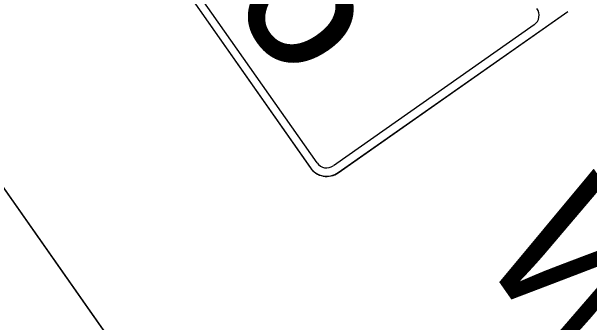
# Model space of a CAD drawing. Extents: x 1581789 to 1622364, y 1043167 to 1103486.
# Drawn here: x 1604362.32 to 1604383.95, y 1089050.53 to 1089062.16 of the extents above; entities that cross this region are included whole.
import ezdxf

# ---------------------------------------------------------------- set-up
doc = ezdxf.new("R2010")
doc.units = 0
doc.layers.add('RD_PD_PatLn2', color=7, linetype='Continuous')

msp = doc.modelspace()

# ---------------------------------------------------------------- linework, layer by layer
at = {"layer": 'RD_PD_PatLn2'}
for p, q in [((1604362.89, 1089071.45), (1604373.508, 1089056.313)), ((1604351.162, 1089071.046), (1604405.142, 1088994.09)), ((1604368.233, 1089063.833), (1604373.502, 1089056.321)), ((1604374.547, 1089056.137), (1604383.143, 1089062.167)), ((1604374.553, 1089056.129), (1604383.149, 1089062.159))]:
    msp.add_line(p, q, dxfattribs=at)
for points in [[(1604373.758, 1089056.5), (1604368.489, 1089064.012), (1604363.14, 1089071.637)], [(1604341.338, 1089064.155), (1604395.317, 1088987.199), (1604405.142, 1088994.09), (1604351.162, 1089071.046), (1604341.338, 1089064.155), (1604341.338, 1089064.155)], [(1604381.885, 1089061.666), (1604374.368, 1089056.393)]]:
    msp.add_lwpolyline(points, dxfattribs=at)
for centre, radius, start, end in [((1604381.634, 1089062.023), 0.437, 305.1452, 35.145), ((1604374.116, 1089056.751), 0.438, 215.0469, 305.0471), ((1604374.116, 1089056.751), 0.75, 215.0469, 305.0471), ((1604374.122, 1089056.743), 0.75, 215.0469, 305.0471)]:
    msp.add_arc(centre, radius, start, end, dxfattribs=at)

# ---------------------------------------------------------------- texts
for s, height, p in [('6', 6, (1604370.231, 1089062.959)), ('W', 5.333, (1604379.73, 1089053.246))]:
    msp.add_text(s, height=height, rotation=305.0468, dxfattribs=at).set_placement(p)

doc.saveas('drawing.dxf')
